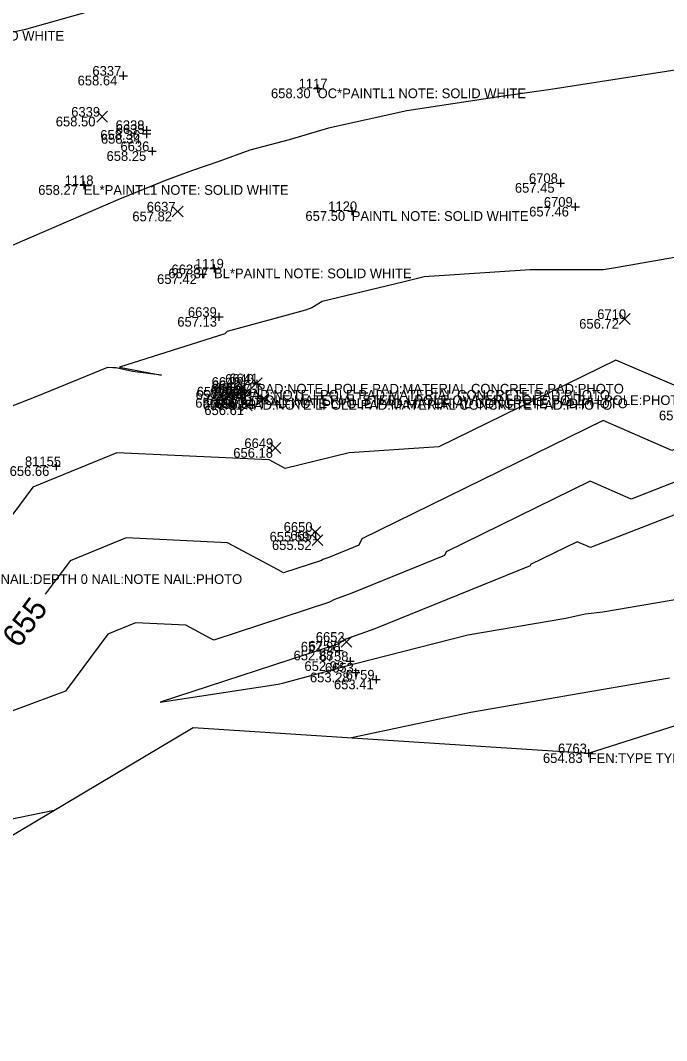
# Model space of a CAD drawing. Extents: x 2129350 to 2137777, y 657588 to 659885.
# Drawn here: x 2133110.6 to 2133190.5, y 658520.7 to 658646.9 of the extents above; entities that cross this region are included whole.
import ezdxf

# ---------------------------------------------------------------- set-up
doc = ezdxf.new("R2010")
doc.units = 0
for name, color, linetype in [('DT_X_Contour_Major', 7, 'Continuous'), ('DT_X_Contour_Minor', 7, 'Continuous'), ('DT_X_TIN_Hull', 7, 'Continuous'), ('SV_X_Random_Point', 7, 'Continuous'), ('SV_X_Shot_Marker', 7, 'Continuous'), ('SV_X_Text_Comment', 7, 'Continuous'), ('SV_X_Text_Elevation', 7, 'Continuous'), ('SV_X_Text_Name', 7, 'Continuous')]:
    doc.layers.add(name, color=color, linetype=linetype)

msp = doc.modelspace()

# ---------------------------------------------------------------- linework, layer by layer
at = {"layer": 'DT_X_Contour_Major'}
msp.add_lwpolyline([(2133204.14, 658597.62), (2133197.75, 658595.86), (2133196.92, 658595.95), (2133191.18, 658593.72), (2133182.67, 658597.4), (2133152.85, 658582.76), (2133152.49, 658581.98), (2133148.75, 658580.46), (2133148.04, 658580.21), (2133147.85, 658580.09), (2133143.17, 658578.55), (2133142.51, 658578.93), (2133136.25, 658582.3), (2133123.7, 658582.91), (2133116.8, 658580.07), (2133113.7, 658575.91)], dxfattribs=at)
at = {"layer": 'DT_X_Contour_Minor'}
for points in [[(2133119.28, 658648.07), (2133111.08, 658645.74), (2133094.94, 658642.28), (2133094.43, 658642.16), (2133087.88, 658640.5), (2133069.97, 658636.61), (2133065.55, 658635.49), (2133045.67, 658631.26), (2133045.61, 658631.25), (2133032.8, 658628.85), (2133024.11, 658628.15), (2133020.62, 658627.99), (2133006.38, 658626.99), (2132995.11, 658626.61), (2132994.98, 658626.62), (2132989.68, 658626.9), (2132979.86, 658626.74), (2132985.29, 658632.01), (2132992.13, 658637.18), (2132992.2, 658637.24), (2133002.3, 658645.04), (2133009.94, 658649.47)], [(2133197.4, 658641.69), (2133176.23, 658638.39), (2133169.77, 658637.47), (2133158.41, 658635.73), (2133148.74, 658633.59), (2133143.87, 658632.15), (2133138.98, 658630.86), (2133135.18, 658629.48), (2133131.9, 658628.36), (2133128.46, 658627.08), (2133127.93, 658626.85), (2133122.67, 658624.74), (2133112.01, 658620.09), (2133106.59, 658617.79)], [(2133192.19, 658617.69), (2133184.44, 658616.36), (2133182.67, 658616.06), (2133173.66, 658616.06), (2133160.56, 658615.19), (2133157.92, 658614.54), (2133147.94, 658612.13), (2133146.68, 658611.36), (2133145.9, 658611.08), (2133136.2, 658608.44), (2133135.89, 658608.12), (2133122.89, 658604.02), (2133128.06, 658603.04), (2133124.48, 658603.48), (2133122.46, 658603.95), (2133122.04, 658603.93), (2133121.38, 658603.96), (2133112.55, 658600.34), (2133107.96, 658598.58)], [(2133193.19, 658601.05), (2133184.27, 658604.9), (2133162.35, 658594.14), (2133151.26, 658593.4), (2133143.35, 658591.48), (2133141.4, 658592.53), (2133122.54, 658593.43), (2133112.16, 658589.17), (2133103.63, 658577.69), (2133098.37, 658573.05), (2133088.27, 658568.93), (2133075.54, 658566.97), (2133070.45, 658564.91), (2133055.38, 658554.29), (2133051.9, 658553.19), (2133042.03, 658545.89), (2133035.45, 658541.55), (2133033.45, 658539.84), (2133023.61, 658532.09), (2133022.34, 658522.93), (2133019.3, 658520.19)], [(2133198.9, 658592.67), (2133186.15, 658587.7), (2133181.07, 658589.9), (2133163.29, 658581.17), (2133163.07, 658580.7), (2133151.6, 658576.04), (2133149.45, 658575.28), (2133148.86, 658574.92), (2133134.54, 658570.22), (2133134.21, 658570.41), (2133131.1, 658572.08), (2133124.87, 658572.38), (2133121.44, 658570.97), (2133116.19, 658563.91), (2133105.64, 658560)], [(2133200.87, 658589.39), (2133181.11, 658581.69), (2133179.47, 658582.4), (2133173.72, 658579.58), (2133173.66, 658579.43), (2133154.46, 658571.62), (2133150.86, 658570.35), (2133149.87, 658569.76), (2133127.92, 658562.55), (2133142.49, 658564.81), (2133143.2, 658564.95), (2133151.88, 658567.29), (2133165.96, 658570.88), (2133178.06, 658572.94), (2133180.44, 658573.48), (2133182.65, 658573.73), (2133199.77, 658576.68)], [(2133190.89, 658565.54), (2133189.21, 658565.25), (2133179.84, 658563.63), (2133166.32, 658561.3), (2133151.58, 658558.14)], [(2133098.54, 658545.87), (2133114.81, 658549.19)]]:
    msp.add_lwpolyline(points, dxfattribs=at)
at = {"layer": 'DT_X_TIN_Hull'}
msp.add_lwpolyline([(2132540.53, 658289.4), (2132539.03, 658286.06), (2132536.83, 658279.3), (2132537.2, 658279.01), (2132540.62, 658270.42), (2132548.2, 658269.84), (2132579.39, 658310.87), (2132621, 658329.41), (2132667.62, 658335.4), (2132712.75, 658350.21), (2132765.51, 658370.93), (2132811.12, 658416.76), (2132865.06, 658421.38), (2132884.19, 658431.34), (2132933.33, 658488.43), (2132983.35, 658480.41), (2133063.13, 658518.41), (2133131.97, 658559.41), (2133180.89, 658556.24), (2133241.37, 658575.53)], dxfattribs=at)
at = {"layer": 'SV_X_Random_Point'}
for p, q in [((2133120.07, 658634.34), (2133121.41, 658635.68)), ((2133120.07, 658635.68), (2133121.41, 658634.34)), ((2133129.41, 658622.6), (2133130.75, 658623.94)), ((2133129.41, 658623.94), (2133130.75, 658622.6)), ((2133184.68, 658609.31), (2133186.02, 658610.64)), ((2133184.68, 658610.64), (2133186.02, 658609.31)), ((2133137.41, 658600.91), (2133138.74, 658602.25)), ((2133137.41, 658602.25), (2133138.74, 658600.91)), ((2133139.18, 658601.36), (2133140.51, 658602.69)), ((2133139.18, 658602.69), (2133140.51, 658601.36)), ((2133137.95, 658598.63), (2133139.29, 658599.96)), ((2133137.95, 658599.96), (2133139.29, 658598.63)), ((2133139.93, 658599.38), (2133141.27, 658600.72)), ((2133139.93, 658600.72), (2133141.27, 658599.38)), ((2133141.48, 658593.34), (2133142.81, 658594.68)), ((2133141.48, 658594.68), (2133142.81, 658593.34)), ((2133146.43, 658582.97), (2133147.76, 658584.31)), ((2133146.43, 658584.31), (2133147.76, 658582.97)), ((2133146.7, 658581.93), (2133148.03, 658583.26)), ((2133146.7, 658583.26), (2133148.03, 658581.93)), ((2133150.28, 658569.36), (2133151.62, 658570.7)), ((2133150.28, 658570.7), (2133151.62, 658569.36))]:
    msp.add_line(p, q, dxfattribs=at)
at = {"layer": 'SV_X_Shot_Marker'}
for p, q in [((2133122.85, 658640.08), (2133123.85, 658640.08)), ((2133123.35, 658640.58), (2133123.35, 658639.58)), ((2133123.35, 658640.08), (2133123.35, 658640.08)), ((2133147.38, 658639), (2133147.38, 658638)), ((2133146.88, 658638.5), (2133147.88, 658638.5)), ((2133147.38, 658638.5), (2133147.38, 658638.5)), ((2133126.24, 658633.85), (2133126.24, 658632.85)), ((2133125.74, 658633.35), (2133126.74, 658633.35)), ((2133125.74, 658632.87), (2133126.74, 658632.87)), ((2133126.24, 658633.37), (2133126.24, 658632.37)), ((2133126.24, 658633.35), (2133126.24, 658633.35)), ((2133126.24, 658632.87), (2133126.24, 658632.87)), ((2133126.91, 658631.24), (2133126.91, 658630.24)), ((2133126.41, 658630.74), (2133127.41, 658630.74)), ((2133126.91, 658630.74), (2133126.91, 658630.74)), ((2133117.96, 658626.54), (2133118.96, 658626.54)), ((2133118.46, 658627.04), (2133118.46, 658626.04)), ((2133118.46, 658626.54), (2133118.46, 658626.54)), ((2133176.9, 658626.8), (2133177.9, 658626.8)), ((2133177.4, 658627.3), (2133177.4, 658626.3)), ((2133177.4, 658626.8), (2133177.4, 658626.8)), ((2133151.6, 658623.82), (2133151.6, 658622.82)), ((2133178.74, 658623.86), (2133179.74, 658623.86)), ((2133179.24, 658624.36), (2133179.24, 658623.36)), ((2133179.24, 658623.86), (2133179.24, 658623.86)), ((2133151.1, 658623.32), (2133152.1, 658623.32)), ((2133151.6, 658623.32), (2133151.6, 658623.32)), ((2133133.15, 658616.01), (2133133.15, 658615.01)), ((2133134.07, 658616.22), (2133135.07, 658616.22)), ((2133134.57, 658616.72), (2133134.57, 658615.72)), ((2133134.57, 658616.22), (2133134.57, 658616.22)), ((2133132.65, 658615.51), (2133133.65, 658615.51)), ((2133133.15, 658615.51), (2133133.15, 658615.51)), ((2133134.68, 658610.23), (2133135.68, 658610.23)), ((2133135.18, 658610.73), (2133135.18, 658609.73)), ((2133135.18, 658610.23), (2133135.18, 658610.23)), ((2133139.86, 658602.45), (2133139.86, 658601.45)), ((2133137.64, 658601.19), (2133138.64, 658601.19)), ((2133138.14, 658601.69), (2133138.14, 658600.69)), ((2133138.14, 658601.19), (2133138.14, 658601.19)), ((2133139.36, 658601.95), (2133140.36, 658601.95)), ((2133139.86, 658601.95), (2133139.86, 658601.95)), ((2133137.49, 658600.2), (2133138.49, 658600.2)), ((2133137.92, 658599.95), (2133138.92, 658599.95)), ((2133137.99, 658600.7), (2133137.99, 658599.7)), ((2133137.99, 658600.2), (2133137.99, 658600.2)), ((2133138.42, 658600.45), (2133138.42, 658599.45)), ((2133138.42, 658599.95), (2133138.42, 658599.95)), ((2133139.84, 658600.14), (2133140.84, 658600.14)), ((2133140.34, 658600.64), (2133140.34, 658599.64)), ((2133140.34, 658600.14), (2133140.34, 658600.14)), ((2133115.06, 658592.26), (2133115.06, 658591.26)), ((2133114.56, 658591.76), (2133115.56, 658591.76)), ((2133115.06, 658591.76), (2133115.06, 658591.76)), ((2133150.03, 658569.44), (2133150.03, 658568.44)), ((2133149.53, 658568.94), (2133150.53, 658568.94)), ((2133150.03, 658568.94), (2133150.03, 658568.94)), ((2133151.4, 658568.13), (2133151.4, 658567.13)), ((2133150.9, 658567.63), (2133151.9, 658567.63)), ((2133151.4, 658567.63), (2133151.4, 658567.63)), ((2133151.58, 658566.22), (2133152.58, 658566.22)), ((2133152.08, 658566.72), (2133152.08, 658565.72)), ((2133152.08, 658566.22), (2133152.08, 658566.22)), ((2133154.63, 658565.86), (2133154.63, 658564.86)), ((2133154.13, 658565.36), (2133155.13, 658565.36)), ((2133154.63, 658565.36), (2133154.63, 658565.36)), ((2133180.89, 658556.74), (2133180.89, 658555.74)), ((2133180.39, 658556.24), (2133181.39, 658556.24)), ((2133180.89, 658556.24), (2133180.89, 658556.24))]:
    msp.add_line(p, q, dxfattribs=at)

# ---------------------------------------------------------------- texts
at = {"layer": 'DT_X_Contour_Major'}
msp.add_text('655', height=2.8, rotation=53.3786, dxfattribs=at).set_placement((2133110.41, 658569.13))
at = {"layer": 'SV_X_Text_Comment'}
for s, p in [('PAINTL1 NOTE: SOLID WHITE', (2133093.29, 658644.42)), ('OC*PAINTL1 NOTE: SOLID WHITE', (2133147.38, 658637.3)), ('EL*PAINTL1 NOTE: SOLID WHITE', (2133118.46, 658625.34)), ('PAINTL NOTE: SOLID WHITE', (2133151.6, 658622.12)), ('BL*PAINTL NOTE: SOLID WHITE', (2133134.57, 658615.02)), ('PAD:NOTE LPOLE PAD:MATERIAL CONCRETE PAD:PHOTO', (2133138.14, 658599.99)), ('PAD:NOTE LPOLE PAD:MATERIAL CONCRETE PAD:PHOTO', (2133139.86, 658600.75)), ('PAD:NOTE LPOLE PAD:MATERIAL CONCRETE PAD:PHOTO', (2133138.42, 658598.75)), ('LPOLE:MATERIAL STEEL LPOLE:OWNER LPOLE:POLE# LPOLE:PHOTO', (2133138.83, 658599.33)), ('PAD:NOTE LPOLE PAD:MATERIAL CONCRETE PAD:PHOTO', (2133140.34, 658598.94)), ('NAIL:DEPTH 0 NAIL:NOTE NAIL:PHOTO', (2133108.18, 658577.19)), ('FEN:TYPE TYPE CL FEN:HEIGHT FEN:OWNER FEN:PHOTO', (2133180.89, 658555.04))]:
    msp.add_text(s, height=1.2, dxfattribs=at).set_placement(p)
at = {"layer": 'SV_X_Text_Elevation'}
for s, p in [('658.64', (2133117.7, 658638.88)), ('658.30', (2133141.61, 658637.3)), ('658.50', (2133115, 658633.81)), ('658.36', (2133120.5, 658632.15)), ('658.34', (2133120.59, 658631.67)), ('658.25', (2133121.28, 658629.54)), ('658.27', (2133112.83, 658625.34)), ('657.45', (2133171.77, 658625.6)), ('657.46', (2133173.54, 658622.66)), ('657.82', (2133124.47, 658622.07)), ('657.50', (2133145.87, 658622.12)), ('657.37', (2133128.93, 658615.02)), ('657.42', (2133127.53, 658614.31)), ('657.13', (2133130.03, 658609.03)), ('656.72', (2133179.72, 658608.78)), ('657.00', (2133132.3, 658599.99)), ('656.75', (2133132.43, 658600.38)), ('656.97', (2133134.18, 658600.75)), ('656.71', (2133134.64, 658600.82)), ('656.56', (2133132.25, 658599)), ('656.91', (2133133.18, 658598.75)), ('656.51', (2133133.6, 658599.33)), ('656.94', (2133134.67, 658598.94)), ('656.60', (2133134.82, 658598.85)), ('656.61', (2133133.37, 658598.09)), ('655.86', (2133189.59, 658597.44)), ('656.18', (2133136.95, 658592.81)), ('656.66', (2133109.3, 658590.56)), ('655.59', (2133141.44, 658582.44)), ('655.52', (2133141.73, 658581.4)), ('652.98', (2133145.3, 658568.83)), ('652.88', (2133144.4, 658567.74)), ('652.98', (2133145.75, 658566.43)), ('653.28', (2133146.43, 658565.02)), ('653.41', (2133149.4, 658564.16)), ('654.83', (2133175.24, 658555.04))]:
    msp.add_text(s, height=1.2, dxfattribs=at).set_placement(p)
at = {"layer": 'SV_X_Text_Name'}
for s, p in [('6337', (2133119.53, 658640.08)), ('1117', (2133145.03, 658638.5)), ('6339', (2133116.91, 658635.01)), ('6338', (2133122.4, 658633.35)), ('6635', (2133122.42, 658632.87)), ('6636', (2133123, 658630.74)), ('1118', (2133116.1, 658626.54)), ('6708', (2133173.51, 658626.8)), ('6709', (2133175.35, 658623.86)), ('6637', (2133126.25, 658623.27)), ('1120', (2133148.69, 658623.32)), ('1119', (2133132.21, 658616.22)), ('6638', (2133129.31, 658615.51)), ('6639', (2133131.34, 658610.23)), ('6710', (2133181.95, 658609.97)), ('6642', (2133134.27, 658601.58)), ('6643', (2133134.32, 658601.19)), ('6640', (2133135.94, 658601.95)), ('6641', (2133136.46, 658602.02)), ('81156', (2133134.05, 658600.2)), ('6644', (2133134.62, 658599.95)), ('6648', (2133135, 658600.53)), ('6647', (2133136.53, 658600.14)), ('6646', (2133136.71, 658600.05)), ('6645', (2133134.8, 658599.29)), ('6649', (2133138.32, 658594.01)), ('81155', (2133111.19, 658591.76)), ('6650', (2133143.18, 658583.64)), ('6651', (2133143.99, 658582.6)), ('6652', (2133147.15, 658570.03)), ('6757', (2133146.26, 658568.94)), ('6758', (2133147.62, 658567.63)), ('6653', (2133148.28, 658566.22)), ('6759', (2133150.85, 658565.36)), ('6763', (2133177.1, 658556.24))]:
    msp.add_text(s, height=1.2, dxfattribs=at).set_placement(p)

doc.saveas('drawing.dxf')
